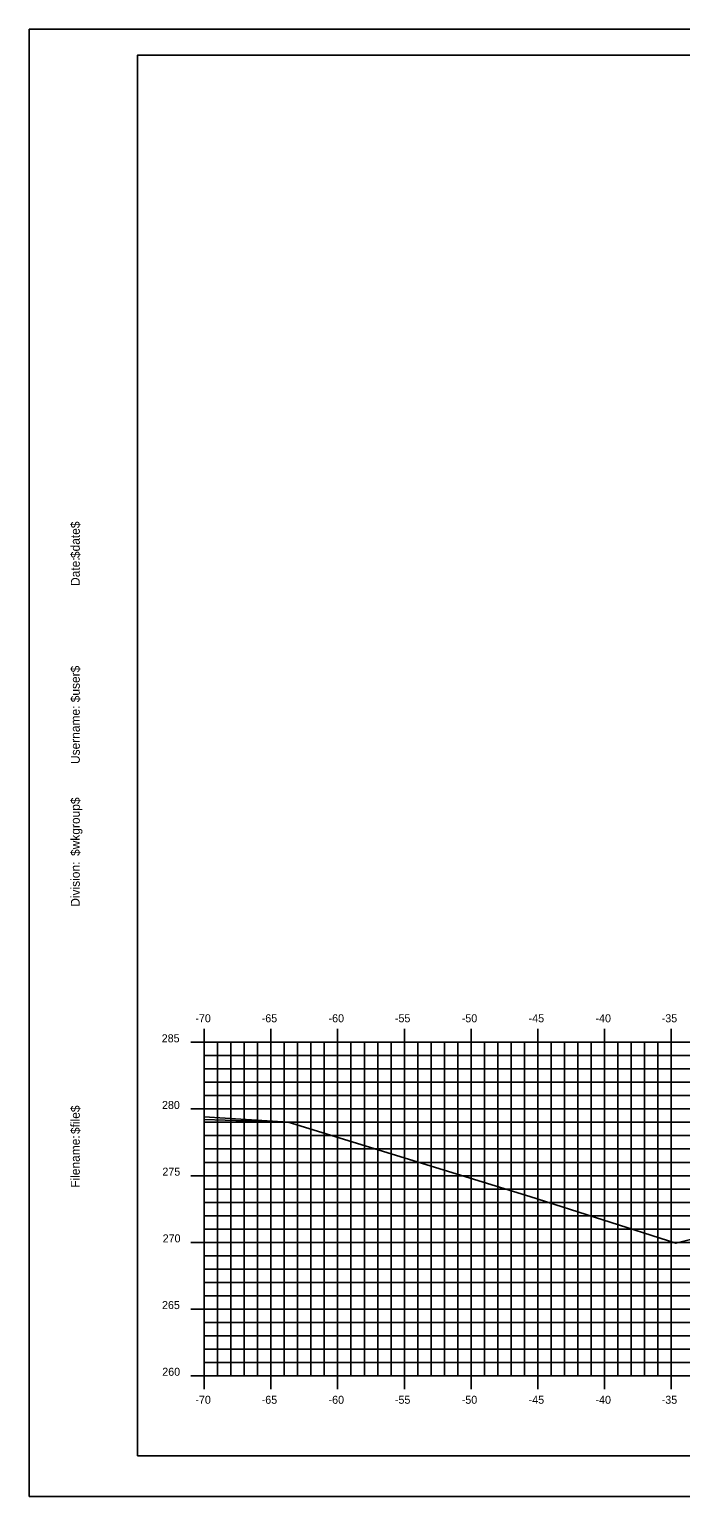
# Model space of a CAD drawing. Extents: x 1168600 to 1177589, y 610178 to 611246.
# Drawn here: x 1176876.4 to 1176925.1, y 610900.5 to 611010.5 of the extents above; entities that cross this region are included whole.
import ezdxf

# ---------------------------------------------------------------- set-up
doc = ezdxf.new("R2010")
doc.units = 0
for name, color, linetype in [('_Construction', 7, 'Continuous'), ('_Station Equation', 7, 'Continuous'), ('H_V ANNOTATION', 7, 'Continuous'), ('MAJOR', 7, 'Continuous'), ('MINOR', 7, 'Continuous')]:
    doc.layers.add(name, color=color, linetype=linetype)

msp = doc.modelspace()

# ---------------------------------------------------------------- linework, layer by layer
at = {"layer": '_Construction'}
for points in [[(1176876.35, 610900.54), (1177046.35, 610900.54), (1177046.35, 611010.54), (1176876.35, 611010.54)], [(1176884.45, 610903.6), (1177044.45, 610903.6), (1177044.45, 611008.6), (1176884.45, 611008.6)]]:
    msp.add_lwpolyline(points, close=True, dxfattribs=at)
at = {"layer": '_Station Equation'}
for points in [[(1176889.45, 610929), (1176895.74, 610928.62), (1176913.84, 610923.04), (1176924.8, 610919.54), (1176934.23, 610921.9)], [(1176889.45, 610928.82), (1176895.74, 610928.62), (1176913.84, 610923.04), (1176924.8, 610919.54), (1176934.23, 610921.9)]]:
    msp.add_lwpolyline(points, dxfattribs=at)
at = {"layer": 'MAJOR'}
for p, q in [((1176888.44, 610934.6), (1176889.45, 610934.6)), ((1176889.45, 610935.6), (1176889.45, 610934.6)), ((1176889.45, 610934.6), (1177029.45, 610934.6)), ((1176889.45, 610909.6), (1176889.45, 610934.6)), ((1176889.45, 610909.6), (1176889.45, 610934.6)), ((1176889.45, 610934.6), (1177029.45, 610934.6)), ((1176894.45, 610935.6), (1176894.45, 610934.6)), ((1176894.45, 610909.6), (1176894.45, 610934.6)), ((1176899.45, 610935.6), (1176899.45, 610934.6)), ((1176899.45, 610909.6), (1176899.45, 610934.6)), ((1176904.45, 610935.6), (1176904.45, 610934.6)), ((1176904.45, 610909.6), (1176904.45, 610934.6)), ((1176909.45, 610935.6), (1176909.45, 610934.6)), ((1176909.45, 610909.6), (1176909.45, 610934.6)), ((1176914.45, 610935.6), (1176914.45, 610934.6)), ((1176914.45, 610909.6), (1176914.45, 610934.6)), ((1176919.45, 610935.6), (1176919.45, 610934.6)), ((1176919.45, 610909.6), (1176919.45, 610934.6)), ((1176924.45, 610935.6), (1176924.45, 610934.6)), ((1176924.45, 610909.6), (1176924.45, 610934.6)), ((1176888.44, 610929.6), (1176889.45, 610929.6)), ((1176889.45, 610929.6), (1177029.45, 610929.6)), ((1176888.44, 610924.6), (1176889.45, 610924.6)), ((1176889.45, 610924.6), (1177029.45, 610924.6)), ((1176888.44, 610919.6), (1176889.45, 610919.6)), ((1176889.45, 610919.6), (1177029.45, 610919.6)), ((1176888.44, 610914.6), (1176889.45, 610914.6)), ((1176889.45, 610914.6), (1177029.45, 610914.6)), ((1176888.44, 610909.6), (1176889.45, 610909.6)), ((1176889.45, 610909.6), (1177029.45, 610909.6)), ((1176889.45, 610909.6), (1177029.45, 610909.6)), ((1176889.45, 610908.59), (1176889.45, 610909.6)), ((1176894.45, 610908.59), (1176894.45, 610909.6)), ((1176899.45, 610908.59), (1176899.45, 610909.6)), ((1176904.45, 610908.59), (1176904.45, 610909.6)), ((1176909.45, 610908.59), (1176909.45, 610909.6)), ((1176914.45, 610908.59), (1176914.45, 610909.6)), ((1176919.45, 610908.59), (1176919.45, 610909.6)), ((1176924.45, 610908.59), (1176924.45, 610909.6))]:
    msp.add_line(p, q, dxfattribs=at)
at = {"layer": 'MINOR'}
for p, q in [((1176890.45, 610909.6), (1176890.45, 610934.6)), ((1176891.45, 610909.6), (1176891.45, 610934.6)), ((1176892.45, 610909.6), (1176892.45, 610934.6)), ((1176893.45, 610909.6), (1176893.45, 610934.6)), ((1176895.45, 610909.6), (1176895.45, 610934.6)), ((1176896.45, 610909.6), (1176896.45, 610934.6)), ((1176897.45, 610909.6), (1176897.45, 610934.6)), ((1176898.45, 610909.6), (1176898.45, 610934.6)), ((1176900.45, 610909.6), (1176900.45, 610934.6)), ((1176901.45, 610909.6), (1176901.45, 610934.6)), ((1176902.45, 610909.6), (1176902.45, 610934.6)), ((1176903.45, 610909.6), (1176903.45, 610934.6)), ((1176905.45, 610909.6), (1176905.45, 610934.6)), ((1176906.45, 610909.6), (1176906.45, 610934.6)), ((1176907.45, 610909.6), (1176907.45, 610934.6)), ((1176908.45, 610909.6), (1176908.45, 610934.6)), ((1176910.45, 610909.6), (1176910.45, 610934.6)), ((1176911.45, 610909.6), (1176911.45, 610934.6)), ((1176912.45, 610909.6), (1176912.45, 610934.6)), ((1176913.45, 610909.6), (1176913.45, 610934.6)), ((1176915.45, 610909.6), (1176915.45, 610934.6)), ((1176916.45, 610909.6), (1176916.45, 610934.6)), ((1176917.45, 610909.6), (1176917.45, 610934.6)), ((1176918.45, 610909.6), (1176918.45, 610934.6)), ((1176920.45, 610909.6), (1176920.45, 610934.6)), ((1176921.45, 610909.6), (1176921.45, 610934.6)), ((1176922.45, 610909.6), (1176922.45, 610934.6)), ((1176923.45, 610909.6), (1176923.45, 610934.6)), ((1176889.45, 610933.6), (1177029.45, 610933.6)), ((1176889.45, 610933.6), (1176890.45, 610933.6)), ((1176889.45, 610932.6), (1177029.45, 610932.6)), ((1176889.45, 610932.6), (1176890.45, 610932.6)), ((1176889.45, 610931.6), (1177029.45, 610931.6)), ((1176889.45, 610931.6), (1176890.45, 610931.6)), ((1176889.45, 610930.6), (1177029.45, 610930.6)), ((1176889.45, 610930.6), (1176890.45, 610930.6)), ((1176889.45, 610928.6), (1177029.45, 610928.6)), ((1176889.45, 610928.6), (1176890.45, 610928.6)), ((1176889.45, 610927.6), (1177029.45, 610927.6)), ((1176889.45, 610927.6), (1176890.45, 610927.6)), ((1176889.45, 610926.6), (1177029.45, 610926.6)), ((1176889.45, 610926.6), (1176890.45, 610926.6)), ((1176889.45, 610925.6), (1177029.45, 610925.6)), ((1176889.45, 610925.6), (1176890.45, 610925.6)), ((1176889.45, 610923.6), (1177029.45, 610923.6)), ((1176889.45, 610923.6), (1176890.45, 610923.6)), ((1176889.45, 610922.6), (1177029.45, 610922.6)), ((1176889.45, 610922.6), (1176890.45, 610922.6)), ((1176889.45, 610921.6), (1177029.45, 610921.6)), ((1176889.45, 610921.6), (1176890.45, 610921.6)), ((1176889.45, 610920.6), (1177029.45, 610920.6)), ((1176889.45, 610920.6), (1176890.45, 610920.6)), ((1176889.45, 610918.6), (1177029.45, 610918.6)), ((1176889.45, 610918.6), (1176890.45, 610918.6)), ((1176889.45, 610917.6), (1177029.45, 610917.6)), ((1176889.45, 610917.6), (1176890.45, 610917.6)), ((1176889.45, 610916.6), (1177029.45, 610916.6)), ((1176889.45, 610916.6), (1176890.45, 610916.6)), ((1176889.45, 610915.6), (1177029.45, 610915.6)), ((1176889.45, 610915.6), (1176890.45, 610915.6)), ((1176889.45, 610913.6), (1177029.45, 610913.6)), ((1176889.45, 610913.6), (1176890.45, 610913.6)), ((1176889.45, 610912.6), (1177029.45, 610912.6)), ((1176889.45, 610912.6), (1176890.45, 610912.6)), ((1176889.45, 610911.6), (1177029.45, 610911.6)), ((1176889.45, 610911.6), (1176890.45, 610911.6)), ((1176889.45, 610910.6), (1177029.45, 610910.6)), ((1176889.45, 610910.6), (1176890.45, 610910.6))]:
    msp.add_line(p, q, dxfattribs=at)

# ---------------------------------------------------------------- texts
at = {"layer": '_Construction'}
for s, p in [('$date$', (1176880.13, 610970.9)), ('Date:', (1176880.13, 610968.81)), ('$user$', (1176880.13, 610960.09)), ('Username:', (1176880.13, 610955.46)), ('$wkgroup$', (1176880.13, 610948.57)), ('Division:', (1176880.13, 610944.76)), ('$file$', (1176880.13, 610927.72)), ('Filename:', (1176880.13, 610923.69))]:
    msp.add_text(s, height=0.67, rotation=90, dxfattribs=at).set_placement(p)
at = {"layer": 'H_V ANNOTATION'}
for s, p in [('-70', (1176888.79, 610936.1)), ('-65', (1176893.76, 610936.1)), ('-60', (1176898.77, 610936.1)), ('-50', (1176908.75, 610936.1)), ('-40', (1176918.77, 610936.1)), ('-35', (1176923.73, 610936.1)), ('-55', (1176903.74, 610936.1)), ('-45', (1176913.76, 610936.1)), ('285', (1176886.27, 610934.6)), ('280', (1176886.29, 610929.6)), ('275', (1176886.32, 610924.6)), ('270', (1176886.34, 610919.6)), ('265', (1176886.29, 610914.6)), ('260', (1176886.31, 610909.6)), ('-70', (1176888.79, 610907.5)), ('-65', (1176893.76, 610907.5)), ('-60', (1176898.77, 610907.5)), ('-50', (1176908.75, 610907.5)), ('-40', (1176918.77, 610907.5)), ('-35', (1176923.73, 610907.5)), ('-55', (1176903.74, 610907.5)), ('-45', (1176913.76, 610907.5))]:
    msp.add_text(s, height=0.6, dxfattribs=at).set_placement(p)

doc.saveas('drawing.dxf')
